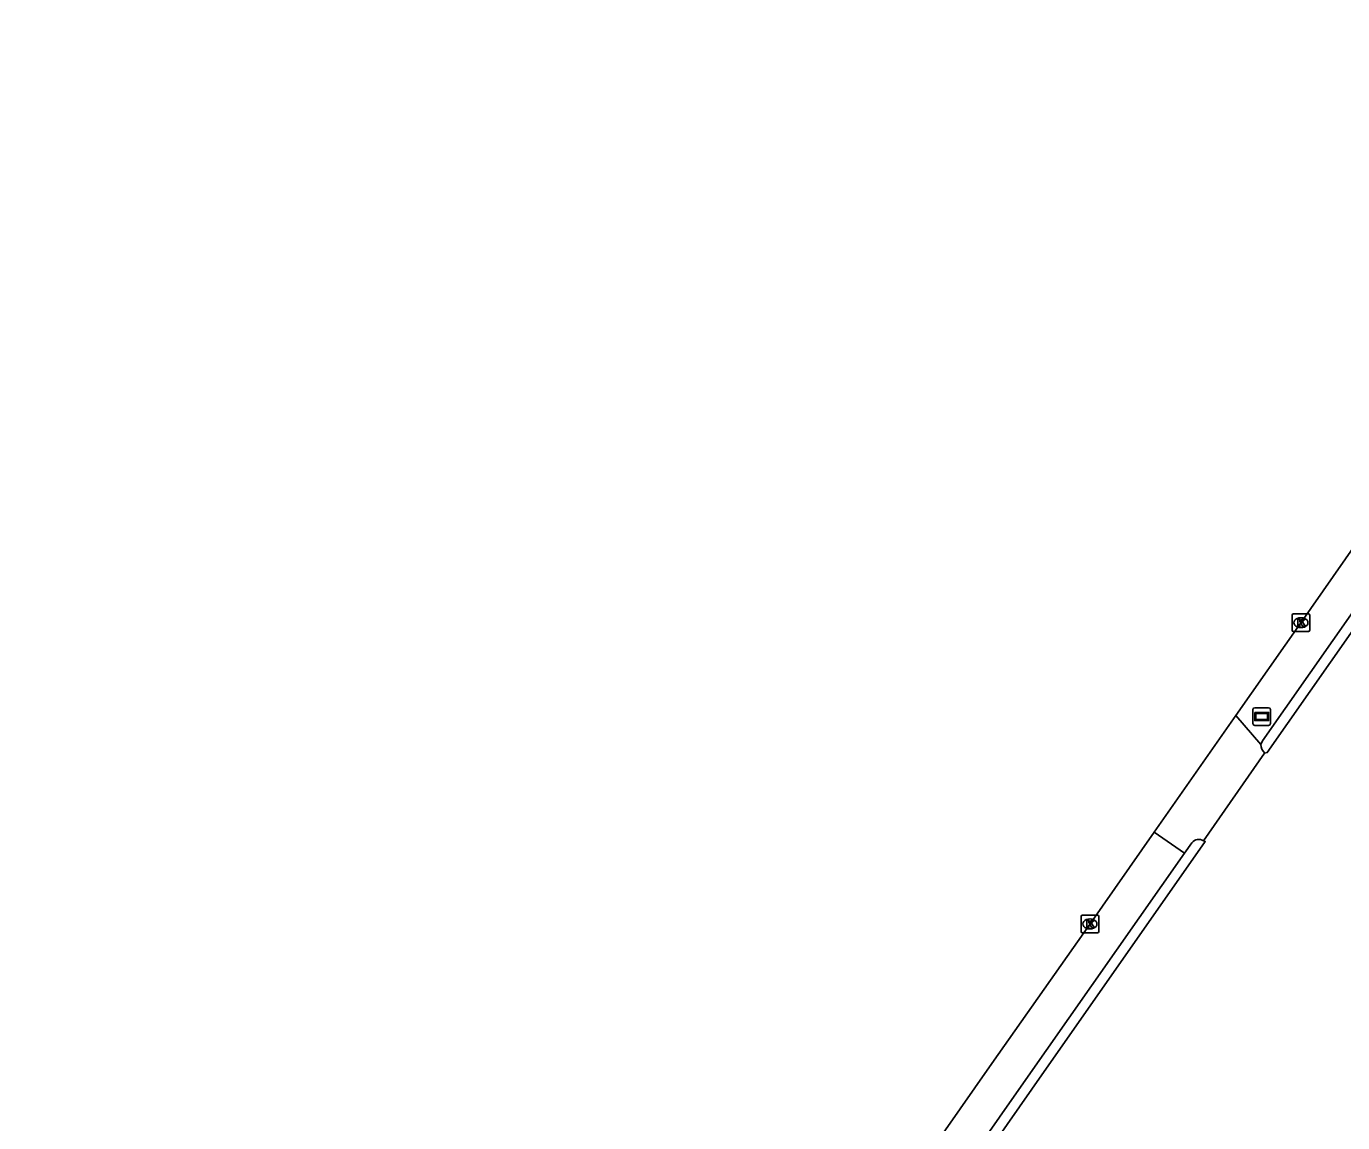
# Model space of a CAD drawing. Extents: x 155018 to 156648, y 383980 to 385733.
# Drawn here: x 155100.2 to 155174.8, y 385106.9 to 385169.1 of the extents above; entities that cross this region are included whole.
import ezdxf

# ---------------------------------------------------------------- set-up
doc = ezdxf.new("R2010")
doc.units = 0
for name, color, linetype in [('IMGEO_Kolk', 7, 'Continuous'), ('IMGEO_Reclamebord', 7, 'Continuous'), ('IMGEO_Rijbaan_lokaal_gesloten', 7, 'Continuous'), ('IMGEO_Voetpad_open', 7, 'Continuous')]:
    doc.layers.add(name, color=color, linetype=linetype)

msp = doc.modelspace()

# ---------------------------------------------------------------- linework, layer by layer
at = {"layer": 'IMGEO_Kolk'}
for p, q in [((155172.043, 385135.767), (155172.895, 385135.767)), ((155171.968, 385134.841), (155171.968, 385135.693)), ((155172.479, 385134.987), (155172.454, 385134.987)), ((155172.456, 385135.547), (155172.481, 385135.547)), ((155172.969, 385135.693), (155172.969, 385134.841)), ((155172.895, 385134.767), (155172.043, 385134.767)), ((155160.011, 385117.777), (155160.011, 385118.629)), ((155160.086, 385118.703), (155160.938, 385118.703)), ((155161.012, 385118.629), (155161.012, 385117.777)), ((155160.522, 385117.923), (155160.497, 385117.923)), ((155160.499, 385118.483), (155160.524, 385118.483)), ((155160.938, 385117.703), (155160.086, 385117.703))]:
    msp.add_line(p, q, dxfattribs=at)
for points in [[(155172.043, 385135.767), (155172.895, 385135.767)], [(155171.968, 385134.841), (155171.968, 385135.693)], [(155172.289, 385135.467), (155172.412, 385135.467), (155172.412, 385135.316), (155172.542, 385135.467), (155172.706, 385135.467), (155172.56, 385135.316), (155172.713, 385135.067), (155172.561, 385135.067), (155172.476, 385135.231), (155172.412, 385135.164), (155172.412, 385135.067), (155172.289, 385135.067), (155172.289, 385135.467)], [(155172.969, 385135.693), (155172.969, 385134.841)], [(155172.895, 385134.767), (155172.043, 385134.767)], [(155160.011, 385117.777), (155160.011, 385118.629)], [(155160.086, 385118.703), (155160.938, 385118.703)], [(155161.012, 385118.629), (155161.012, 385117.777)], [(155160.332, 385118.403), (155160.455, 385118.403), (155160.455, 385118.252), (155160.585, 385118.403), (155160.749, 385118.403), (155160.603, 385118.252), (155160.756, 385118.003), (155160.604, 385118.003), (155160.519, 385118.167), (155160.455, 385118.1), (155160.455, 385118.003), (155160.332, 385118.003), (155160.332, 385118.403)], [(155160.938, 385117.703), (155160.086, 385117.703)]]:
    msp.add_lwpolyline(points, dxfattribs=at)
for centre, start, end in [((155172.045, 385135.691), 91.55205, 178.44795), ((155172.045, 385135.691), 91.55205, 178.44795), ((155172.893, 385135.691), 1.55205, 88.44795), ((155172.893, 385135.691), 1.55205, 88.44795), ((155172.045, 385134.843), 181.55205, 268.44795), ((155172.045, 385134.843), 181.55205, 268.44795), ((155172.893, 385134.843), 271.55205, 358.44795), ((155172.893, 385134.843), 271.55205, 358.44795), ((155160.088, 385118.627), 91.55205, 178.44795), ((155160.088, 385118.627), 91.55205, 178.44795), ((155160.936, 385118.627), 1.55205, 88.44795), ((155160.936, 385118.627), 1.55205, 88.44795), ((155160.088, 385117.779), 181.55205, 268.44795), ((155160.088, 385117.779), 181.55205, 268.44795), ((155160.936, 385117.779), 271.55205, 358.44795), ((155160.936, 385117.779), 271.55205, 358.44795)]:
    msp.add_arc(centre, 0.0765, start, end, dxfattribs=at)
for centre, major_axis, ratio, start_param, end_param in [((155172.455, 385135.267), (-0.387, 0.002), 0.722429, 4.712389, 7.853982), ((155172.48, 385135.267), (-0.39, 0.002), 0.717154, 1.570796, 4.712389), ((155160.498, 385118.203), (-0.387, 0.002), 0.722429, 4.712389, 7.853982), ((155160.523, 385118.203), (-0.39, 0.002), 0.717154, 1.570796, 4.712389)]:
    msp.add_ellipse(centre, major_axis=major_axis, ratio=ratio, start_param=start_param, end_param=end_param, dxfattribs=at)
at = {"layer": 'IMGEO_Reclamebord'}
for p, q in [((155169.751, 385129.553), (155169.751, 385130.353)), ((155169.751, 385130.353), (155169.751, 385129.553)), ((155169.851, 385130.453), (155170.641, 385130.453)), ((155170.641, 385130.453), (155169.851, 385130.453)), ((155170.741, 385130.353), (155170.741, 385129.553)), ((155170.741, 385129.553), (155170.741, 385130.353)), ((155170.641, 385129.453), (155169.851, 385129.453)), ((155169.851, 385129.453), (155170.641, 385129.453))]:
    msp.add_line(p, q, dxfattribs=at)
for points in [[(155169.852, 385130.185), (155170.64, 385130.185), (155170.64, 385129.721), (155169.852, 385129.721), (155169.852, 385130.185)], [(155169.917, 385130.12), (155169.917, 385129.786), (155170.575, 385129.786), (155170.575, 385130.12), (155169.917, 385130.12)]]:
    msp.add_lwpolyline(points, dxfattribs=at)
for centre, start, end in [((155169.851, 385130.353), 90, 180), ((155169.851, 385130.353), 90, 180), ((155170.641, 385130.353), 0, 90), ((155170.641, 385130.353), 360, 90), ((155169.851, 385129.553), 180, 270), ((155169.851, 385129.553), 180, 270), ((155170.641, 385129.553), 270, 0), ((155170.641, 385129.553), 270, 0)]:
    msp.add_arc(centre, 0.1, start, end, dxfattribs=at)
at = {"layer": 'IMGEO_Rijbaan_lokaal_gesloten'}
for points in [[(155168.789, 385130.005), (155172.47, 385135.266), (155186.255, 385155.012), (155195.64, 385168.307)], [(155164.158, 385123.397), (155168.789, 385130.005)], [(155100.239, 385031.987), (155154.95, 385110.295), (155160.521, 385118.214), (155164.158, 385123.397)]]:
    msp.add_lwpolyline(points, dxfattribs=at)
at = {"layer": 'IMGEO_Voetpad_open'}
for points in [[(155170.416, 385127.875), (155170.565, 385127.912), (155181.466, 385143.449), (155198.446, 385167.619), (155198.751, 385168.095), (155199.11, 385168.656), (155199.365, 385169.055)], [(155170.195, 385128.374), (155170.299, 385128.575), (155180.957, 385143.791), (155197.958, 385167.981)], [(155168.789, 385130.005), (155170.195, 385128.374)], [(155170.416, 385127.875), (155166.949, 385122.903)], [(155165.88, 385122.209), (155164.158, 385123.397)], [(155102.207, 385030.065), (155157.22, 385108.833), (155167.048, 385122.868), (155166.949, 385122.903)], [(155166.293, 385122.795), (155165.88, 385122.209)], [(155165.88, 385122.209), (155156.742, 385109.207), (155102.482, 385031.575)]]:
    msp.add_lwpolyline(points, dxfattribs=at)
for centre, radius, start, end in [((155170.935, 385128.403), 0.74, 182.25382, 225.52192), ((155166.676, 385122.518), 0.472, 54.61707, 144.08089)]:
    msp.add_arc(centre, radius, start, end, dxfattribs=at)

doc.saveas('drawing.dxf')
